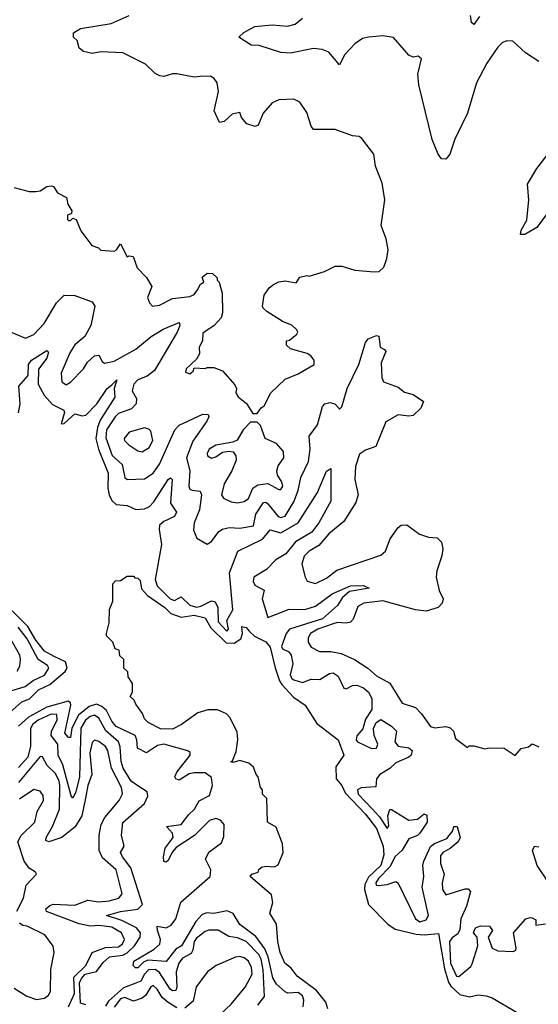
# Model space of a CAD drawing. Extents: x 2494106 to 2685573, y 758056 to 915185.
# Tile 431 of 507: x 2654700 to 2657092, y 845805 to 850346. Entities that reach past the tile are written whole.
import ezdxf

# ---------------------------------------------------------------- set-up
doc = ezdxf.new("R2010")
doc.units = 0

msp = doc.modelspace()

# ---------------------------------------------------------------- linework, layer by layer
at = {"layer": '0CON05XD'}
for points in [[(2654675, 849572.5), (2654743.6, 849553.6), (2654775, 849553.3), (2654795, 849556.7), (2654825, 849576.7), (2654845, 849580), (2654855.9, 849575.9), (2654875, 849547.5), (2654916.4, 849526.4), (2654922.5, 849495), (2654940, 849465), (2654938.3, 849451.7), (2654920, 849445), (2654920, 849425), (2654925, 849420), (2654935, 849420), (2654945, 849430), (2654960, 849425), (2654981.7, 849371.7), (2655032.5, 849305), (2655063.6, 849293.6), (2655075, 849282.5), (2655135, 849278.8), (2655145.9, 849284.1), (2655165, 849312.5), (2655195, 849252.5), (2655205, 849257.5), (2655223, 849253), (2655241.7, 849201.7), (2655285, 849156.7), (2655310, 849115), (2655290, 849065), (2655299.3, 849039.3), (2655312.5, 849025), (2655345, 849028.8), (2655405, 849060), (2655485, 849069.2), (2655505, 849078), (2655520.7, 849100.7), (2655533.3, 849126.7), (2655550, 849135), (2655541.7, 849158.3), (2655565, 849177.5), (2655590, 849175), (2655610, 849155), (2655610, 849145), (2655620, 849135), (2655634.2, 849085), (2655635.8, 848994.2), (2655628.8, 848971.2), (2655596.7, 848935), (2655545, 848900), (2655543.3, 848865), (2655527.5, 848835), (2655530, 848805), (2655515, 848780), (2655467.5, 848735), (2655465, 848720), (2655485, 848712.5), (2655500, 848725), (2655505, 848740), (2655555, 848737.5), (2655565, 848742.5), (2655595, 848742.5), (2655636.1, 848726.1), (2655692.3, 848662.3), (2655700, 848645), (2655697.5, 848625), (2655707, 848607), (2655746.4, 848576.4), (2655775, 848530), (2655795, 848530), (2655813.6, 848556.4), (2655827.5, 848565), (2655857.5, 848625), (2655925, 848688.8), (2655985, 848712), (2656057.5, 848755), (2656057.5, 848775), (2656042.5, 848795), (2656025.8, 848805.8), (2655948.3, 848828.3), (2655930, 848845), (2655930, 848865), (2655945, 848867.5), (2655977.5, 848895), (2655982.5, 848905), (2655976.4, 848916.4), (2655955, 848936.7), (2655915, 848952.5), (2655839.5, 848999.5), (2655822.5, 849015), (2655820, 849025), (2655827.5, 849075), (2655850.7, 849109.3), (2655870, 849125), (2655895, 849136.7), (2655925, 849141.2), (2655975, 849132.5), (2655992.3, 849157.7), (2656025, 849166.7), (2656035, 849163.3), (2656105.9, 849184.1), (2656155, 849208.8), (2656185, 849208.8), (2656245, 849191.4), (2656335, 849182.9), (2656357.5, 849185), (2656380, 849205), (2656393.8, 849245), (2656398.8, 849285), (2656390, 849335), (2656366.4, 849396.4), (2656384, 849515), (2656372.3, 849592.3), (2656340.7, 849670.7), (2656333.3, 849725), (2656277.7, 849797.7), (2656265, 849806.7), (2656235, 849810), (2656155, 849840), (2656055, 849840), (2656044.1, 849854.1), (2656025, 849917.5), (2655992.5, 849965), (2655965, 849978.8), (2655895, 849976.7), (2655865, 849962.5), (2655823.3, 849915), (2655800, 849860), (2655786.4, 849853.6), (2655747.5, 849865), (2655723.3, 849895), (2655715, 849917.5), (2655680.5, 849909.5), (2655643.6, 849876.4), (2655621.2, 849871.2), (2655596.7, 849925), (2655616.2, 850015), (2655610, 850055), (2655597.5, 850075), (2655580, 850085), (2655533, 850083), (2655505, 850081.2), (2655425, 850096.7), (2655405, 850096.7), (2655365, 850083.3), (2655347, 850087), (2655325, 850097.5), (2655280.7, 850140.7), (2655175, 850193.3), (2655075, 850196.7), (2655035, 850190), (2654995, 850198.8), (2654973.9, 850213.9), (2654965, 850250), (2654947.5, 850265), (2654947.5, 850285), (2654980, 850305), (2655121.2, 850328.8), (2655205, 850364.2)], [(2657095, 850153.3), (2657032.7, 850192.7), (2656975, 850246.7), (2656945, 850248.8), (2656925, 850238.8), (2656905, 850218.8), (2656854.3, 850145), (2656806.1, 850053.9), (2656766, 849915), (2656706.7, 849795), (2656683.3, 849725), (2656665, 849702.5), (2656645, 849703.3), (2656630, 849725), (2656602.7, 849792.7), (2656540.8, 850045), (2656536, 850095), (2656552.5, 850165), (2656537, 850177), (2656515, 850172.5), (2656495, 850182.5), (2656423.6, 850263.6), (2656375, 850271.2), (2656310, 850265), (2656280.5, 850259.5), (2656245, 850233.8), (2656198.8, 850185), (2656175, 850137.5), (2656125.6, 850195.6), (2656095, 850208), (2656055, 850212.5), (2655948.8, 850191.2), (2655905, 850194), (2655805, 850226.7), (2655768.3, 850228.3), (2655710, 850265), (2655733, 850287), (2655785, 850314), (2655865, 850321.5), (2655935, 850315.6), (2655970, 850325), (2656005, 850352.5)], [(2656820.3, 850359.7), (2656795, 850323.3), (2656783.3, 850333.3), (2656778.6, 850365)], [(2657185, 849523.3), (2657085, 849386.7), (2657030, 849355), (2657010, 849355), (2657013.3, 849375), (2657038.8, 849421.2), (2657048.8, 849515), (2657042.7, 849587.3), (2657085, 849658.8), (2657174.3, 849775)], [(2654505, 848970), (2654727.1, 848877.1), (2654765, 848894.5), (2654813.5, 848945), (2654869.7, 849040.3), (2654904.5, 849075.5), (2654955, 849074.3), (2655034.1, 849044.1), (2655046, 849025), (2655028.6, 848935), (2655000.8, 848885), (2654955, 848845.8), (2654931.2, 848808.8), (2654890.8, 848715), (2654894, 848675), (2654915, 848662), (2654935, 848674.3), (2654994.4, 848735), (2655013.3, 848766.7), (2655045, 848795.8), (2655065, 848798.8), (2655079.7, 848769.7), (2655091.4, 848761.4), (2655135, 848770.5), (2655235, 848826.2), (2655305.9, 848884.1), (2655361.6, 848918.4), (2655435, 848950), (2655439.2, 848935), (2655426.5, 848905), (2655321.5, 848728.5), (2655288.4, 848701.6), (2655245, 848684.5), (2655226.7, 848665), (2655218.9, 848635), (2655238.9, 848598.9), (2655236.9, 848575), (2655215, 848551.5), (2655155, 848529.3), (2655139.6, 848515), (2655099.7, 848455), (2655096.8, 848416.8), (2655126.3, 848336.3), (2655172.7, 848295), (2655184.6, 848234.6), (2655195.8, 848225.8), (2655275, 848228.6), (2655315, 848254.3), (2655345, 848295.6), (2655416, 848454), (2655435, 848475.6), (2655545, 848526.9), (2655570, 848525), (2655572, 848515), (2655563.1, 848495), (2655497.8, 848402.2), (2655468.9, 848325), (2655484, 848265), (2655479.4, 848195), (2655485, 848181.2), (2655495, 848176), (2655532.2, 848172.2), (2655539.1, 848155), (2655529.6, 848085), (2655504.2, 848025), (2655502.3, 847992.3), (2655516.7, 847955), (2655565, 847927.5), (2655585, 847940), (2655618, 847985), (2655635, 847997.1), (2655666.6, 848003.4), (2655715, 848000.9), (2655777.6, 848012.4), (2655789.6, 848065), (2655825, 848118.9), (2655835, 848121.1), (2655845, 848113.5), (2655891.9, 848055), (2655905, 848049.6), (2655925, 848055.6), (2655965, 848122.9), (2655984.7, 848175), (2655996.2, 848235), (2656032.2, 848307.8), (2656040, 848365), (2656035.7, 848425), (2656072.9, 848477.1), (2656097.3, 848562.7), (2656107.5, 848575), (2656130.7, 848580.7), (2656153.6, 848573.6), (2656172.5, 848555), (2656175, 848550), (2656185, 848560), (2656210, 848645), (2656264.2, 848755), (2656295, 848857.5), (2656306.4, 848873.6), (2656345, 848890), (2656357, 848887), (2656362.5, 848835), (2656382.5, 848825), (2656388.8, 848815), (2656367, 848763), (2656370, 848695), (2656377.5, 848675), (2656445, 848651.2), (2656475, 848628), (2656515, 848616.7), (2656562.5, 848585), (2656550, 848555), (2656515, 848521.2), (2656495, 848518), (2656446, 848524), (2656388.3, 848491.7), (2656342.3, 848377.7), (2656295, 848360), (2656267.7, 848342.3), (2656248, 848285), (2656245.7, 848225), (2656261.4, 848155), (2656250.3, 848119.7), (2656195, 848032), (2656125, 847975.6), (2656079.6, 847920.4), (2656034.6, 847895.4), (2656012.5, 847872.5), (2656000.8, 847835), (2656016.2, 847775), (2656026.4, 847756.4), (2656065, 847746.2), (2656115, 847770.6), (2656163.4, 847806.6), (2656365, 847876.2), (2656386.7, 847895), (2656408.8, 847951.2), (2656445, 848003.3), (2656460, 848015), (2656485.8, 848015.8), (2656543.2, 847973.2), (2656585, 847958.8), (2656625.8, 847955.8), (2656645.8, 847935.8), (2656651.2, 847905), (2656647.3, 847872.7), (2656624.2, 847805), (2656621.2, 847775), (2656634.2, 847714.2), (2656653.8, 847675), (2656648, 847655), (2656630, 847635), (2656575, 847618.8), (2656525, 847624.4), (2656375, 847666.2), (2656287.5, 847655), (2656260.2, 847639.8), (2656238, 847582), (2656225, 847567.8), (2656205, 847562.3), (2656165, 847566.1), (2656145, 847559.6), (2656074.3, 847535), (2656041.4, 847515), (2656030.6, 847495), (2656030, 847475), (2656045, 847452), (2656082.6, 847432.6), (2656135, 847432.1), (2656182.7, 847422.7), (2656244.7, 847394.7), (2656305, 847355.6), (2656345, 847320.6), (2656406.7, 847286.7), (2656464.5, 847194.5), (2656525, 847174.2), (2656553.8, 847145), (2656595, 847086.7), (2656615, 847080), (2656665, 847086.2), (2656685, 847080), (2656700, 847065), (2656710.5, 847030.5), (2656765, 846990), (2656773, 846997), (2656795, 846997.5), (2656845, 846983.3), (2656865, 846988), (2656935, 846986.2), (2656985, 846953.3), (2657012.5, 846985), (2657047, 846993), (2657063, 847007), (2657095, 846992.5)], [(2654695, 848533.3), (2654701.5, 848575), (2654696.2, 848655), (2654738.5, 848705), (2654741.1, 848755), (2654755, 848775.6), (2654825, 848820), (2654833, 848813), (2654825.6, 848785), (2654786.3, 848733.7), (2654785.4, 848665), (2654813.6, 848613.6), (2654851.4, 848571.4), (2654903.3, 848545), (2654906, 848535), (2654891.7, 848481.7), (2654905, 848484), (2654955, 848527.5), (2654988.9, 848518.9), (2655005, 848521.8), (2655056.2, 848573.8), (2655103.8, 848645), (2655125, 848662), (2655147.5, 848685), (2655135.6, 848645), (2655139.2, 848605), (2655071.7, 848498.3), (2655058.6, 848465), (2655051.6, 848415), (2655062.8, 848365), (2655107.9, 848255), (2655107.1, 848185), (2655112.5, 848155), (2655125, 848129.1), (2655145, 848110.4), (2655196.1, 848106.1), (2655235, 848087.3), (2655275, 848090), (2655298.4, 848101.6), (2655318, 848122), (2655385, 848226), (2655395, 848233.8), (2655403.8, 848225), (2655396.2, 848116.2), (2655422.9, 848075), (2655414.3, 848055), (2655365, 848032.3), (2655344.6, 848015), (2655342.5, 847995), (2655354.5, 847925), (2655324.7, 847764.7), (2655333.8, 847735), (2655394.7, 847675), (2655413.3, 847666.7), (2655445, 847684.3), (2655485, 847645.4), (2655515, 847636.8), (2655535, 847640.6), (2655585, 847666.2), (2655601.9, 847661.9), (2655614.1, 847635), (2655615, 847569.2), (2655655, 847525.6), (2655662.5, 847535), (2655655.4, 847575), (2655682.3, 847625), (2655668.4, 847795), (2655705.4, 847894.6), (2655819.6, 847950.4), (2655855, 847992.9), (2655905, 847978.8), (2655984.1, 848025.9), (2656072.9, 848165), (2656115, 848263.8), (2656135, 848276.7), (2656134.4, 848125), (2656079.4, 848025), (2656047.4, 847982.6), (2655971.3, 847938.7), (2655927, 847883), (2655880.6, 847855), (2655838.9, 847811.1), (2655780.3, 847775), (2655777.2, 847755), (2655785, 847738.5), (2655828.1, 847715), (2655818, 847675), (2655845, 847589.2), (2655942.2, 847627.8), (2656015, 847625.2), (2656065, 847640.6), (2656141.7, 847698.3), (2656226.2, 847735), (2656286, 847736), (2656312.5, 847725), (2656221.7, 847708.3), (2656188.8, 847681.2), (2656165, 847644.5), (2656096.9, 847583.1), (2655944.5, 847535), (2655929.1, 847515), (2655907.8, 847455), (2655912.5, 847445), (2655940.8, 847430.8), (2655951.5, 847415), (2655960, 847375), (2655946.9, 847325), (2655955, 847307.5), (2655965, 847301.9), (2656005, 847290), (2656045, 847304.4), (2656085, 847302.5), (2656128.8, 847331.2), (2656145, 847334), (2656168.9, 847318.9), (2656195, 847262.5), (2656205, 847260), (2656234.4, 847275.6), (2656255, 847277.1), (2656285, 847264.4), (2656309.4, 847245), (2656324.3, 847215), (2656324, 847165), (2656295, 847120), (2656283.1, 847075), (2656255, 847043.3), (2656252, 847025), (2656257.5, 847015), (2656322.5, 846985), (2656345, 846986), (2656352.5, 847005), (2656334.4, 847044.4), (2656332.5, 847077.5), (2656344.4, 847105.6), (2656365, 847118.8), (2656415, 847088), (2656438, 847065), (2656430.8, 847015), (2656445, 846996), (2656495, 846987.5), (2656510.8, 846975), (2656505.6, 846955), (2656495, 846944.4), (2656435, 846918.2), (2656407.6, 846892.4), (2656361.2, 846865), (2656346, 846845), (2656342.5, 846807.5), (2656275, 846804.3), (2656257.5, 846795), (2656261.2, 846775), (2656325, 846706.7), (2656359.6, 846669.6), (2656395, 846616.7), (2656402, 846628), (2656398.1, 846675), (2656406.7, 846703.3), (2656415, 846703.8), (2656494, 846654), (2656535, 846659.1), (2656565, 846683.3), (2656577.3, 846677.3), (2656578.5, 846645), (2656545.3, 846594.7), (2656535, 846583.3), (2656495, 846568.9), (2656464.2, 846515.8), (2656430.9, 846485), (2656409.2, 846440.8), (2656354.1, 846385), (2656342.1, 846365), (2656344.7, 846354.7), (2656355, 846353.3), (2656395, 846357.1), (2656435, 846371.2), (2656445, 846364), (2656525, 846200), (2656545, 846185.6), (2656574, 846195), (2656585.5, 846215), (2656556.2, 846345), (2656564.5, 846395), (2656560, 846445), (2656564.4, 846465), (2656595, 846533.1), (2656613.2, 846546.8), (2656670.2, 846569.8), (2656697.5, 846605), (2656702.5, 846625), (2656717.5, 846625), (2656731.4, 846575), (2656722, 846555), (2656685, 846523.3), (2656651.4, 846505), (2656640.5, 846489.5), (2656640, 846455), (2656656.9, 846405), (2656648.2, 846365), (2656649.4, 846335), (2656665, 846310.8), (2656755, 846337.8), (2656767.9, 846337.9), (2656778.6, 846325), (2656761.3, 846258.7), (2656735, 846200), (2656730.4, 846149.6), (2656720, 846130), (2656695, 846112.7), (2656682.9, 846095), (2656686.7, 845995), (2656714.3, 845935), (2656725.6, 845934.4), (2656780, 845980), (2656787.3, 845992.7), (2656812.5, 846075), (2656810, 846115), (2656792.5, 846135), (2656801.7, 846158.3), (2656825, 846166.7), (2656866, 846166), (2656880, 846145), (2656860, 846115), (2656878.8, 846065), (2656905, 846052.5), (2656975, 846048.8), (2656985.9, 846054.1), (2656990, 846065), (2656977.5, 846135), (2657035, 846198.8), (2657055, 846206.2), (2657063.6, 846203.6), (2657080, 846195), (2657080, 846170), (2657125, 846176.7)], [(2655705, 848117.5), (2655735, 848124.4), (2655755, 848138), (2655775.3, 848184.7), (2655798.5, 848201.5), (2655845, 848207.1), (2655895, 848178.8), (2655905, 848178.8), (2655914, 848195), (2655909.2, 848215), (2655888.8, 848245), (2655886, 848265), (2655892.3, 848287.7), (2655918.8, 848325), (2655916.7, 848355), (2655885, 848391.2), (2655832.5, 848415), (2655810, 848475), (2655795, 848490), (2655765, 848490), (2655730, 848455), (2655703.6, 848406.4), (2655683, 848397), (2655605, 848383.8), (2655573.8, 848365), (2655564, 848345), (2655566.7, 848335), (2655585, 848324), (2655605, 848330), (2655635, 848351.2), (2655665, 848356.7), (2655685, 848352.5), (2655696.2, 848335), (2655698, 848315), (2655678.6, 848265), (2655642.5, 848205), (2655630.8, 848155), (2655639.5, 848139.5), (2655675, 848122.5), (2655705, 848117.5)], [(2655265, 848352.9), (2655297.6, 848372.4), (2655314.2, 848405), (2655305, 848447.5), (2655295, 848457.5), (2655275, 848463.3), (2655205, 848443.8), (2655182, 848415), (2655183.8, 848405), (2655203.8, 848385), (2655245, 848357.5), (2655265, 848352.9)], [(2656121.9, 845785), (2656111.9, 845815), (2656069, 845869), (2655979.2, 845935), (2655951.7, 845971.7), (2655923.3, 845995), (2655901.9, 846045), (2655890, 846095), (2655884.2, 846174.2), (2655854.3, 846225), (2655867.1, 846275), (2655860.8, 846310.8), (2655762.5, 846395), (2655770, 846405), (2655800, 846415), (2655803, 846427), (2655815, 846437.5), (2655835, 846442.5), (2655875, 846440), (2655891.7, 846448.3), (2655914.4, 846505), (2655912.5, 846545), (2655882.5, 846622.5), (2655842.5, 846645), (2655840, 846755), (2655820, 846775), (2655820, 846795), (2655810, 846805), (2655800, 846855), (2655790, 846865), (2655778.3, 846898.3), (2655757, 846917), (2655715, 846930), (2655685, 846920), (2655673.3, 846923.3), (2655681.7, 846928.3), (2655698.3, 846971.7), (2655705.7, 847025), (2655702.3, 847062.3), (2655668.6, 847128.6), (2655654.3, 847144.3), (2655612.7, 847162.7), (2655567.3, 847162.7), (2655521.2, 847148.8), (2655445.8, 847095), (2655404.4, 847074.4), (2655350, 847075), (2655292.5, 847105), (2655275, 847122.5), (2655267, 847147), (2655235, 847190), (2655228.3, 847208.3), (2655210, 847225), (2655220, 847245), (2655220, 847285), (2655200, 847315), (2655198.3, 847338.3), (2655180, 847355), (2655180, 847395), (2655161.7, 847411.7), (2655158.3, 847438.3), (2655140, 847445), (2655130, 847475), (2655100, 847505), (2655100, 847515), (2655112.5, 847565), (2655113.6, 847626.4), (2655130, 847665), (2655130, 847745), (2655141.7, 847758.3), (2655165, 847760), (2655195, 847780), (2655225, 847780), (2655231.7, 847771.7), (2655245, 847770), (2655255, 847760), (2655261.7, 847721.7), (2655290, 847690), (2655370, 847635), (2655396.9, 847606.9), (2655445, 847591.2), (2655505, 847600), (2655555, 847588), (2655581.3, 847541.3), (2655652, 847472), (2655688.8, 847471.2), (2655719.6, 847490.4), (2655728, 847515), (2655725, 847547.5), (2655745, 847542.5), (2655760, 847525)], [(2654640.8, 847139.2), (2654709.3, 847200.7), (2654745, 847214.7), (2654787.1, 847255), (2654839.4, 847280.6), (2654909.9, 847340.1), (2654919.6, 847355), (2654910.8, 847385), (2654859.7, 847409.7), (2654815, 847434), (2654774.9, 847484.9), (2654737.4, 847547.4), (2654665, 847620.5)], [(2654644.4, 847245.6), (2654725, 847271.3), (2654762.2, 847297.8), (2654815, 847323.8), (2654834.4, 847355), (2654827.6, 847367.6), (2654785.6, 847395.6), (2654735, 847490.8), (2654692.5, 847545)], [(2655760, 847525), (2655782.7, 847502.7), (2655835, 847477.5), (2655855, 847452.5), (2655877.5, 847357.5), (2655897.7, 847297.7), (2655909.7, 847279.7), (2655962.4, 847222.4), (2656017.1, 847185), (2656071, 847101), (2656168.6, 847025), (2656195.7, 846954.3), (2656158.8, 846901.2), (2656159.5, 846845), (2656185.5, 846815), (2656200.9, 846780.9), (2656295, 846682.2), (2656345, 846615.6), (2656377.1, 846535), (2656378.8, 846495), (2656365.3, 846445), (2656308.8, 846391.2), (2656292.4, 846357.6), (2656290.7, 846335), (2656308.6, 846265), (2656397.8, 846175), (2656431.2, 846151.2), (2656528.7, 846128.7), (2656565, 846125.3), (2656631.2, 846131.2), (2656659.6, 845969.6), (2656677.4, 845907.4), (2656688.6, 845888.6), (2656730.4, 845850.4), (2656775, 845840), (2656815, 845848.8), (2656851.2, 845845), (2656878.6, 845835), (2656995, 845768.1)], [(2654688.5, 847341.5), (2654700, 847365), (2654704.5, 847395), (2654700.9, 847415), (2654645, 847514.4)], [(2655557.5, 846475), (2655572.8, 846507.2), (2655630.5, 846549.5), (2655641.2, 846578.8), (2655642.9, 846635), (2655626, 846655), (2655605, 846661.9), (2655575, 846653.1), (2655506.1, 846583.9), (2655422.2, 846527.8), (2655403.5, 846506.5), (2655385, 846468), (2655375, 846461.2), (2655365, 846463.3), (2655362.9, 846485), (2655371.4, 846525), (2655407.3, 846575), (2655404.2, 846595), (2655377.5, 846625), (2655445, 846634.3), (2655479.6, 846680.4), (2655506.9, 846705), (2655527, 846743), (2655575, 846768.1), (2655588.9, 846815), (2655585, 846852), (2655555, 846873.3), (2655505, 846872.2), (2655482.1, 846867.9), (2655435, 846838.8), (2655420, 846845), (2655416.2, 846855), (2655424.4, 846875.6), (2655486, 846955), (2655486.2, 846966.2), (2655475, 846973.8), (2655365, 847004.6), (2655335, 846998.2), (2655285, 846965.7), (2655243.3, 846986.7), (2655240.6, 847025), (2655231.9, 847045), (2655145, 847086.5), (2655125, 847111.1), (2655100.1, 847160.1), (2655079.2, 847179.2), (2655055, 847189.7), (2655020.8, 847179.2), (2654972, 847138), (2654940.7, 847079.3), (2654933.6, 847036.4), (2654925, 847036), (2654908.9, 847055), (2654936, 847185), (2654935, 847195.7), (2654923.1, 847203.1), (2654825.1, 847174.9), (2654740.5, 847129.5), (2654695, 847087.5)], [(2655005, 845802.5), (2654980.7, 845810.7), (2654976.1, 845903.9), (2654984.7, 845925), (2655002.7, 845945), (2655055, 845956.4), (2655085, 845998.2), (2655114.4, 846025), (2655175, 846032.3), (2655195, 846042.9), (2655230, 846075), (2655256.2, 846115), (2655256.9, 846135), (2655238.1, 846158.1), (2655171.1, 846191.1), (2655100, 846215), (2655165, 846234.1), (2655245, 846244.6), (2655266, 846265), (2655212.9, 846435), (2655173.5, 846485), (2655165.7, 846505), (2655182.5, 846535), (2655170, 846585), (2655175.5, 846644.5), (2655275, 846732), (2655291.4, 846765), (2655288, 846785), (2655249.3, 846809.3), (2655214.5, 846835), (2655176.8, 846895), (2655168, 846925), (2655163.3, 846993.3), (2655155.2, 847015.2), (2655097.1, 847067.1), (2655065, 847125.5), (2655045, 847138.8), (2655025, 847132.1), (2655003.5, 847115), (2654981.9, 847078.1), (2654976.1, 846855), (2654959.3, 846785), (2654945, 846756.7), (2654937.3, 846767.3), (2654899.7, 846909.7), (2654878, 846955), (2654875.9, 847005), (2654844.7, 847045), (2654846.6, 847065), (2654873.4, 847115), (2654871.1, 847141.1), (2654845, 847142.9), (2654784.6, 847115), (2654758.8, 847095), (2654749.6, 847075), (2654749.3, 846995), (2654737.4, 846945), (2654695, 846897.1)], [(2654925.8, 845794.2), (2654952.2, 845855), (2654949, 845931), (2655004.4, 845985), (2655035, 846043.8), (2655095, 846067.5), (2655155, 846070), (2655173.5, 846085), (2655182.7, 846105), (2655170, 846135), (2655125, 846161.8), (2655065, 846168.1), (2655025, 846165.6), (2654975, 846177), (2654823.6, 846233.6), (2654821.2, 846245), (2654839.1, 846260.9), (2654855, 846266.9), (2654955, 846262.3), (2655014.6, 846285.4), (2655065, 846278.5), (2655113, 846283), (2655157.5, 846295), (2655173.3, 846315), (2655144.6, 846425), (2655081.3, 846481.3), (2655066.9, 846515), (2655066.1, 846585), (2655075.4, 846635), (2655093, 846667), (2655159.2, 846745), (2655173.4, 846776.6), (2655168.8, 846805), (2655122.8, 846895), (2655105.9, 846975.9), (2655095, 846994.3), (2655065, 847016.9), (2655045, 847023.8), (2655035, 847013.3), (2655024, 846965), (2655032, 846865), (2655013.6, 846815), (2655003.5, 846756.5), (2654986.1, 846673.9), (2654955.6, 846624.4), (2654895, 846575.3), (2654834.6, 846554.6), (2654821.2, 846561.2), (2654821.5, 846575), (2654852, 846625), (2654884.2, 846705.8), (2654885.2, 846815), (2654882.5, 846835), (2654865, 846870), (2654826.5, 846906.5), (2654805, 846946.7), (2654795, 846948), (2654695, 846828.2)], [(2654686.2, 846235), (2654717.5, 846295), (2654730, 846355), (2654777.5, 846405), (2654772.5, 846415), (2654743, 846433), (2654720.8, 846465), (2654691.4, 846555), (2654706.5, 846583.5), (2654770, 846645), (2654780.8, 846695), (2654809.2, 846745), (2654808.3, 846768.3), (2654795, 846788), (2654765, 846795.8), (2654699.1, 846750.9)], [(2657141.1, 846365), (2657086.5, 846445), (2657064.4, 846515), (2657075, 846534), (2657095, 846531.9)], [(2656006.7, 845793.3), (2656010.5, 845825), (2656004.4, 845845), (2655985, 845860), (2655937.3, 845857.3), (2655925, 845862.5), (2655885, 845898.5), (2655867.7, 845927.7), (2655846.7, 846025), (2655831, 846061), (2655788.5, 846118.5), (2655715, 846173.3), (2655684.7, 846224.7), (2655656.9, 846236.9), (2655595.2, 846224.8), (2655562.9, 846227.1), (2655541.2, 846218.8), (2655512.6, 846187.4), (2655446.4, 846075), (2655420.4, 846059.6), (2655375, 846002.2), (2655291.2, 846008.8), (2655270.3, 845999.7), (2655245, 845973.8), (2655234.1, 845974.1), (2655223.9, 845983.9), (2655225.7, 846005), (2655320.6, 846059.4), (2655346.5, 846083.5), (2655350, 846105), (2655335.6, 846145), (2655334.5, 846165.5), (2655375, 846158.7), (2655399.1, 846170.9), (2655419.7, 846200.3), (2655443.7, 846276.3), (2655578.1, 846395), (2655582, 846425), (2655557.5, 846475)], [(2654675, 845880), (2654733, 845843), (2654778.3, 845828.3), (2654815, 845833.8), (2654832.7, 845847.3), (2654842, 845865), (2654844.3, 845965.7), (2654858.8, 846045), (2654853.9, 846073.9), (2654816.1, 846126.1), (2654735, 846165.6), (2654715, 846169.2), (2654699.7, 846179.7)], [(2655798.6, 845801.4), (2655828.8, 845841.2), (2655822.7, 845965), (2655813.4, 846013.4), (2655802.6, 846035), (2655745, 846095.3), (2655705, 846111.2), (2655665, 846118.1), (2655615, 846146.9), (2655572.4, 846147.6), (2655555, 846141.4), (2655515, 846110), (2655504.7, 846095), (2655498.5, 846055), (2655490.3, 846039.8), (2655451.5, 846018.5), (2655433.5, 845995), (2655421.9, 845955), (2655425.4, 845884.6), (2655420.3, 845869.7), (2655405, 845867.5), (2655393.6, 845875), (2655345, 845951.6), (2655325, 845965.9), (2655294.6, 845965), (2655275.8, 845945), (2655258.3, 845911.7), (2655235, 845903.5), (2655178.8, 845881.2), (2655109.7, 845820.3), (2655095, 845797.5)], [(2655599.5, 845735), (2655675, 845805.8), (2655740.6, 845885), (2655771.5, 845945), (2655768.8, 845975), (2655755, 846004.2), (2655735, 846020), (2655715.5, 846025.5), (2655695, 846022.2), (2655605.8, 845984.2), (2655566.2, 845955), (2655514.5, 845885.5), (2655500.8, 845819.2), (2655462.1, 845787.9)], [(2655425, 845789.3), (2655385, 845813.8), (2655357.5, 845837.5), (2655334.5, 845875), (2655315, 845892.2), (2655305, 845886.7), (2655282.5, 845847.5), (2655265, 845834.3), (2655225, 845820), (2655185, 845836.1), (2655165, 845830.4), (2655135, 845792.4)]]:
    msp.add_lwpolyline(points, dxfattribs=at)

doc.saveas('drawing.dxf')
